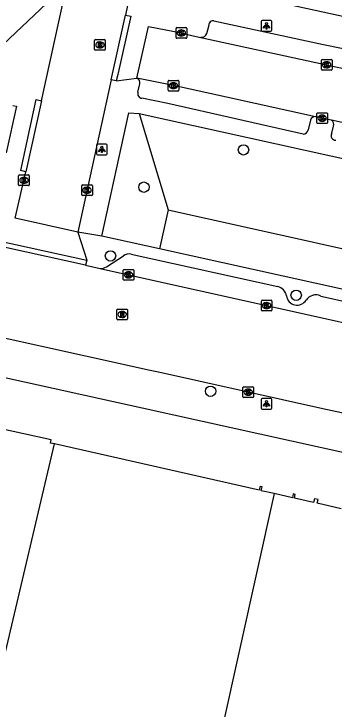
# Model space of a CAD drawing. Extents: x 162172 to 163187, y 382874 to 383684.
# Drawn here: x 162715 to 162745.1, y 383101.7 to 383167.1 of the extents above; entities that cross this region are included whole.
import ezdxf

# ---------------------------------------------------------------- set-up
doc = ezdxf.new("R2010")
doc.units = 0
for name, color, linetype in [('IMGEO_Boom', 7, 'Continuous'), ('IMGEO_Groenvoorziening', 7, 'Continuous'), ('IMGEO_Kolk', 7, 'Continuous'), ('IMGEO_Lichtpunt', 7, 'Continuous'), ('IMGEO_Pand', 7, 'Continuous'), ('IMGEO_Rijbaan_lokaal_open', 7, 'Continuous'), ('IMGEO_Rioolput', 7, 'Continuous'), ('IMGEO_Voetpad_open', 7, 'Continuous')]:
    doc.layers.add(name, color=color, linetype=linetype)

msp = doc.modelspace()

# ---------------------------------------------------------------- linework, layer by layer
at = {"layer": 'IMGEO_Boom'}
for centre in [(162736.61, 383154.34), (162727.245, 383150.83), (162724.105, 383144.362), (162741.558, 383140.661), (162733.514, 383131.626)]:
    msp.add_circle(centre, 0.489, dxfattribs=at)
at = {"layer": 'IMGEO_Groenvoorziening'}
for points in [[(162726.801, 383157.757), (162729.541, 383148.699)], [(162729.541, 383148.699), (162728.727, 383145.028)], [(162729.541, 383148.699), (162757.134, 383142.554), (162758.721, 383142.201)]]:
    msp.add_lwpolyline(points, dxfattribs=at)
at = {"layer": 'IMGEO_Kolk'}
for p, q in [((162730.268, 383164.918), (162730.268, 383165.77)), ((162730.343, 383165.844), (162731.195, 383165.844)), ((162730.756, 383165.624), (162730.781, 383165.624)), ((162731.269, 383165.77), (162731.269, 383164.918)), ((162731.195, 383164.844), (162730.343, 383164.844)), ((162730.779, 383165.064), (162730.754, 383165.064)), ((162744.002, 383162.845), (162744.854, 383162.845)), ((162743.927, 383161.919), (162743.927, 383162.771)), ((162744.415, 383162.625), (162744.44, 383162.625)), ((162744.928, 383162.771), (162744.928, 383161.919)), ((162744.854, 383161.845), (162744.002, 383161.845)), ((162744.438, 383162.065), (162744.413, 383162.065)), ((162729.597, 383160.879), (162730.449, 383160.879)), ((162729.522, 383159.953), (162729.522, 383160.805)), ((162730.01, 383160.659), (162730.035, 383160.659)), ((162730.523, 383160.805), (162730.523, 383159.953)), ((162730.449, 383159.879), (162729.597, 383159.879)), ((162730.033, 383160.099), (162730.008, 383160.099)), ((162743.503, 383156.895), (162743.503, 383157.747)), ((162743.578, 383157.821), (162744.43, 383157.821)), ((162743.991, 383157.601), (162744.016, 383157.601)), ((162744.504, 383157.747), (162744.504, 383156.895)), ((162744.014, 383157.041), (162743.989, 383157.041)), ((162744.43, 383156.821), (162743.578, 383156.821)), ((162715.471, 383151.051), (162715.471, 383151.903)), ((162715.546, 383151.977), (162716.398, 383151.977)), ((162715.959, 383151.757), (162715.984, 383151.757)), ((162716.472, 383151.903), (162716.472, 383151.051)), ((162715.982, 383151.197), (162715.957, 383151.197)), ((162716.398, 383150.977), (162715.546, 383150.977)), ((162721.398, 383150.117), (162721.398, 383150.969)), ((162721.473, 383151.043), (162722.325, 383151.043)), ((162721.886, 383150.823), (162721.911, 383150.823)), ((162722.399, 383150.969), (162722.399, 383150.117)), ((162722.325, 383150.043), (162721.473, 383150.043)), ((162721.909, 383150.263), (162721.884, 383150.263)), ((162725.303, 383142.153), (162725.303, 383143.005)), ((162725.378, 383143.079), (162726.23, 383143.079)), ((162725.791, 383142.859), (162725.816, 383142.859)), ((162726.304, 383143.005), (162726.304, 383142.153)), ((162726.23, 383142.079), (162725.378, 383142.079)), ((162725.814, 383142.299), (162725.789, 383142.299)), ((162738.284, 383139.261), (162738.284, 383140.113)), ((162738.359, 383140.187), (162739.211, 383140.187)), ((162738.772, 383139.967), (162738.797, 383139.967)), ((162739.285, 383140.113), (162739.285, 383139.261)), ((162738.795, 383139.407), (162738.77, 383139.407)), ((162739.211, 383139.187), (162738.359, 383139.187)), ((162736.554, 383131.11), (162736.554, 383131.962)), ((162736.629, 383132.036), (162737.481, 383132.036)), ((162737.042, 383131.816), (162737.067, 383131.816)), ((162737.555, 383131.962), (162737.555, 383131.11)), ((162737.481, 383131.036), (162736.629, 383131.036)), ((162737.065, 383131.256), (162737.04, 383131.256))]:
    msp.add_line(p, q, dxfattribs=at)
for points in [[(162730.268, 383164.918), (162730.268, 383165.77)], [(162730.343, 383165.844), (162731.195, 383165.844)], [(162730.589, 383165.544), (162730.712, 383165.544), (162730.712, 383165.393), (162730.842, 383165.544), (162731.006, 383165.544), (162730.86, 383165.393), (162731.013, 383165.144), (162730.861, 383165.144), (162730.776, 383165.308), (162730.712, 383165.241), (162730.712, 383165.144), (162730.589, 383165.144), (162730.589, 383165.544)], [(162731.269, 383165.77), (162731.269, 383164.918)], [(162731.195, 383164.844), (162730.343, 383164.844)], [(162744.002, 383162.845), (162744.854, 383162.845)], [(162743.927, 383161.919), (162743.927, 383162.771)], [(162744.248, 383162.545), (162744.371, 383162.545), (162744.371, 383162.394), (162744.501, 383162.545), (162744.665, 383162.545), (162744.519, 383162.394), (162744.672, 383162.145), (162744.52, 383162.145), (162744.435, 383162.309), (162744.371, 383162.242), (162744.371, 383162.145), (162744.248, 383162.145), (162744.248, 383162.545)], [(162744.928, 383162.771), (162744.928, 383161.919)], [(162744.854, 383161.845), (162744.002, 383161.845)], [(162729.597, 383160.879), (162730.449, 383160.879)], [(162729.522, 383159.953), (162729.522, 383160.805)], [(162729.843, 383160.579), (162729.966, 383160.579), (162729.966, 383160.428), (162730.096, 383160.579), (162730.26, 383160.579), (162730.114, 383160.428), (162730.267, 383160.179), (162730.115, 383160.179), (162730.03, 383160.343), (162729.966, 383160.276), (162729.966, 383160.179), (162729.843, 383160.179), (162729.843, 383160.579)], [(162730.523, 383160.805), (162730.523, 383159.953)], [(162730.449, 383159.879), (162729.597, 383159.879)], [(162743.503, 383156.895), (162743.503, 383157.747)], [(162743.578, 383157.821), (162744.43, 383157.821)], [(162744.504, 383157.747), (162744.504, 383156.895)], [(162743.824, 383157.521), (162743.947, 383157.521), (162743.947, 383157.37), (162744.077, 383157.521), (162744.241, 383157.521), (162744.095, 383157.37), (162744.248, 383157.121), (162744.096, 383157.121), (162744.011, 383157.285), (162743.947, 383157.218), (162743.947, 383157.121), (162743.824, 383157.121), (162743.824, 383157.521)], [(162744.43, 383156.821), (162743.578, 383156.821)], [(162715.471, 383151.051), (162715.471, 383151.903)], [(162715.546, 383151.977), (162716.398, 383151.977)], [(162716.472, 383151.903), (162716.472, 383151.051)], [(162715.792, 383151.677), (162715.915, 383151.677), (162715.915, 383151.526), (162716.045, 383151.677), (162716.209, 383151.677), (162716.063, 383151.526), (162716.216, 383151.277), (162716.064, 383151.277), (162715.979, 383151.441), (162715.915, 383151.374), (162715.915, 383151.277), (162715.792, 383151.277), (162715.792, 383151.677)], [(162716.398, 383150.977), (162715.546, 383150.977)], [(162721.398, 383150.117), (162721.398, 383150.969)], [(162721.473, 383151.043), (162722.325, 383151.043)], [(162721.719, 383150.743), (162721.842, 383150.743), (162721.842, 383150.592), (162721.972, 383150.743), (162722.136, 383150.743), (162721.99, 383150.592), (162722.143, 383150.343), (162721.991, 383150.343), (162721.906, 383150.507), (162721.842, 383150.44), (162721.842, 383150.343), (162721.719, 383150.343), (162721.719, 383150.743)], [(162722.399, 383150.969), (162722.399, 383150.117)], [(162722.325, 383150.043), (162721.473, 383150.043)], [(162725.303, 383142.153), (162725.303, 383143.005)], [(162725.378, 383143.079), (162726.23, 383143.079)], [(162725.624, 383142.779), (162725.747, 383142.779), (162725.747, 383142.628), (162725.877, 383142.779), (162726.041, 383142.779), (162725.895, 383142.628), (162726.048, 383142.379), (162725.896, 383142.379), (162725.811, 383142.543), (162725.747, 383142.476), (162725.747, 383142.379), (162725.624, 383142.379), (162725.624, 383142.779)], [(162726.304, 383143.005), (162726.304, 383142.153)], [(162726.23, 383142.079), (162725.378, 383142.079)], [(162738.284, 383139.261), (162738.284, 383140.113)], [(162738.359, 383140.187), (162739.211, 383140.187)], [(162739.285, 383140.113), (162739.285, 383139.261)], [(162738.605, 383139.887), (162738.728, 383139.887), (162738.728, 383139.736), (162738.858, 383139.887), (162739.022, 383139.887), (162738.876, 383139.736), (162739.029, 383139.487), (162738.877, 383139.487), (162738.792, 383139.651), (162738.728, 383139.584), (162738.728, 383139.487), (162738.605, 383139.487), (162738.605, 383139.887)], [(162739.211, 383139.187), (162738.359, 383139.187)], [(162736.554, 383131.11), (162736.554, 383131.962)], [(162736.629, 383132.036), (162737.481, 383132.036)], [(162736.875, 383131.736), (162736.998, 383131.736), (162736.998, 383131.585), (162737.128, 383131.736), (162737.292, 383131.736), (162737.146, 383131.585), (162737.299, 383131.336), (162737.147, 383131.336), (162737.062, 383131.5), (162736.998, 383131.433), (162736.998, 383131.336), (162736.875, 383131.336), (162736.875, 383131.736)], [(162737.555, 383131.962), (162737.555, 383131.11)], [(162737.481, 383131.036), (162736.629, 383131.036)]]:
    msp.add_lwpolyline(points, dxfattribs=at)
for centre, start, end in [((162730.345, 383165.768), 91.55205, 178.44795), ((162730.345, 383165.768), 91.55205, 178.44795), ((162731.193, 383165.768), 1.55205, 88.44795), ((162731.193, 383165.768), 1.55205, 88.44795), ((162730.345, 383164.92), 181.55205, 268.44795), ((162730.345, 383164.92), 181.55205, 268.44795), ((162731.193, 383164.92), 271.55205, 358.44795), ((162731.193, 383164.92), 271.55205, 358.44795), ((162744.004, 383162.769), 91.55205, 178.44795), ((162744.004, 383162.769), 91.55205, 178.44795), ((162744.852, 383162.769), 1.55205, 88.44795), ((162744.852, 383162.769), 1.55205, 88.44795), ((162744.004, 383161.921), 181.55205, 268.44795), ((162744.004, 383161.921), 181.55205, 268.44795), ((162744.852, 383161.921), 271.55205, 358.44795), ((162744.852, 383161.921), 271.55205, 358.44795), ((162729.599, 383160.803), 91.55205, 178.44795), ((162729.599, 383160.803), 91.55205, 178.44795), ((162730.447, 383160.803), 1.55205, 88.44795), ((162730.447, 383160.803), 1.55205, 88.44795), ((162729.599, 383159.955), 181.55205, 268.44795), ((162729.599, 383159.955), 181.55205, 268.44795), ((162730.447, 383159.955), 271.55205, 358.44795), ((162730.447, 383159.955), 271.55205, 358.44795), ((162743.58, 383157.745), 91.55205, 178.44795), ((162743.58, 383157.745), 91.55205, 178.44795), ((162744.428, 383157.745), 1.55205, 88.44795), ((162744.428, 383157.745), 1.55205, 88.44795), ((162743.58, 383156.897), 181.55205, 268.44795), ((162743.58, 383156.897), 181.55205, 268.44795), ((162744.428, 383156.897), 271.55205, 358.44795), ((162744.428, 383156.897), 271.55205, 358.44795), ((162715.548, 383151.901), 91.55205, 178.44795), ((162715.548, 383151.901), 91.55205, 178.44795), ((162716.396, 383151.901), 1.55205, 88.44795), ((162716.396, 383151.901), 1.55205, 88.44795), ((162715.548, 383151.053), 181.55205, 268.44795), ((162715.548, 383151.053), 181.55205, 268.44795), ((162716.396, 383151.053), 271.55205, 358.44795), ((162716.396, 383151.053), 271.55205, 358.44795), ((162721.475, 383150.967), 91.55205, 178.44795), ((162721.475, 383150.967), 91.55205, 178.44795), ((162722.323, 383150.967), 1.55205, 88.44795), ((162722.323, 383150.967), 1.55205, 88.44795), ((162721.475, 383150.119), 181.55205, 268.44795), ((162721.475, 383150.119), 181.55205, 268.44795), ((162722.323, 383150.119), 271.55205, 358.44795), ((162722.323, 383150.119), 271.55205, 358.44795), ((162725.38, 383143.003), 91.55205, 178.44795), ((162725.38, 383143.003), 91.55205, 178.44795), ((162726.228, 383143.003), 1.55205, 88.44795), ((162726.228, 383143.003), 1.55205, 88.44795), ((162725.38, 383142.155), 181.55205, 268.44795), ((162725.38, 383142.155), 181.55205, 268.44795), ((162726.228, 383142.155), 271.55205, 358.44795), ((162726.228, 383142.155), 271.55205, 358.44795), ((162738.361, 383140.111), 91.55205, 178.44795), ((162738.361, 383140.111), 91.55205, 178.44795), ((162739.209, 383140.111), 1.55205, 88.44795), ((162739.209, 383140.111), 1.55205, 88.44795), ((162738.361, 383139.263), 181.55205, 268.44795), ((162738.361, 383139.263), 181.55205, 268.44795), ((162739.209, 383139.263), 271.55205, 358.44795), ((162739.209, 383139.263), 271.55205, 358.44795), ((162736.631, 383131.96), 91.55205, 178.44795), ((162736.631, 383131.96), 91.55205, 178.44795), ((162737.479, 383131.96), 1.55205, 88.44795), ((162737.479, 383131.96), 1.55205, 88.44795), ((162736.631, 383131.112), 181.55205, 268.44795), ((162736.631, 383131.112), 181.55205, 268.44795), ((162737.479, 383131.112), 271.55205, 358.44795), ((162737.479, 383131.112), 271.55205, 358.44795)]:
    msp.add_arc(centre, 0.0765, start, end, dxfattribs=at)
for centre, major_axis, ratio, start_param, end_param in [((162730.755, 383165.344), (-0.387, 0.002), 0.722429, 4.712389, 7.853982), ((162730.78, 383165.344), (-0.39, 0.002), 0.717154, 1.570796, 4.712389), ((162744.414, 383162.345), (-0.387, 0.002), 0.722429, 4.712389, 7.853982), ((162744.439, 383162.345), (-0.39, 0.002), 0.717154, 1.570796, 4.712389), ((162730.009, 383160.379), (-0.387, 0.002), 0.722429, 4.712389, 7.853982), ((162730.034, 383160.379), (-0.39, 0.002), 0.717154, 1.570796, 4.712389), ((162743.99, 383157.321), (-0.387, 0.002), 0.722429, 4.712389, 7.853982), ((162744.015, 383157.321), (-0.39, 0.002), 0.717154, 1.570796, 4.712389), ((162715.958, 383151.477), (-0.387, 0.002), 0.722429, 4.712389, 7.853982), ((162715.983, 383151.477), (-0.39, 0.002), 0.717154, 1.570796, 4.712389), ((162721.885, 383150.543), (-0.387, 0.002), 0.722429, 4.712389, 7.853982), ((162721.91, 383150.543), (-0.39, 0.002), 0.717154, 1.570796, 4.712389), ((162725.79, 383142.579), (-0.387, 0.002), 0.722429, 4.712389, 7.853982), ((162725.815, 383142.579), (-0.39, 0.002), 0.717154, 1.570796, 4.712389), ((162738.771, 383139.687), (-0.387, 0.002), 0.722429, 4.712389, 7.853982), ((162738.796, 383139.687), (-0.39, 0.002), 0.717154, 1.570796, 4.712389), ((162737.041, 383131.536), (-0.387, 0.002), 0.722429, 4.712389, 7.853982), ((162737.066, 383131.536), (-0.39, 0.002), 0.717154, 1.570796, 4.712389)]:
    msp.add_ellipse(centre, major_axis=major_axis, ratio=ratio, start_param=start_param, end_param=end_param, dxfattribs=at)
at = {"layer": 'IMGEO_Lichtpunt'}
for p, q in [((162738.274, 383166.42), (162738.274, 383165.613)), ((162738.274, 383166.42), (162738.274, 383165.613)), ((162739.176, 383166.515), (162738.368, 383166.515)), ((162739.176, 383166.515), (162738.368, 383166.515)), ((162739.27, 383165.613), (162739.27, 383166.42)), ((162739.27, 383165.613), (162739.27, 383166.42)), ((162738.368, 383165.519), (162739.176, 383165.519)), ((162738.368, 383165.519), (162739.176, 383165.519)), ((162722.785, 383154.787), (162722.785, 383153.98)), ((162722.785, 383154.787), (162722.785, 383153.98)), ((162723.687, 383154.882), (162722.879, 383154.882)), ((162723.687, 383154.882), (162722.879, 383154.882)), ((162723.781, 383153.98), (162723.781, 383154.787)), ((162723.781, 383153.98), (162723.781, 383154.787)), ((162722.879, 383153.886), (162723.687, 383153.886)), ((162722.879, 383153.886), (162723.687, 383153.886)), ((162738.265, 383130.848), (162738.265, 383130.041)), ((162738.265, 383130.848), (162738.265, 383130.041)), ((162739.167, 383130.943), (162738.359, 383130.943)), ((162739.167, 383130.943), (162738.359, 383130.943)), ((162739.261, 383130.041), (162739.261, 383130.848)), ((162739.261, 383130.041), (162739.261, 383130.848)), ((162738.359, 383129.947), (162739.167, 383129.947)), ((162738.359, 383129.947), (162739.167, 383129.947))]:
    msp.add_line(p, q, dxfattribs=at)
for points in [[(162738.648, 383166.084), (162738.687, 383166.056), (162738.499, 383165.794), (162738.461, 383165.821), (162738.648, 383166.084)], [(162738.75, 383166.036), (162738.797, 383166.036), (162738.797, 383165.714), (162738.75, 383165.714), (162738.75, 383166.036)], [(162738.86, 383166.056), (162738.898, 383166.083), (162739.085, 383165.821), (162739.046, 383165.793), (162738.86, 383166.056)], [(162723.159, 383154.451), (162723.198, 383154.423), (162723.01, 383154.161), (162722.972, 383154.188), (162723.159, 383154.451)], [(162723.261, 383154.403), (162723.308, 383154.403), (162723.308, 383154.081), (162723.261, 383154.081), (162723.261, 383154.403)], [(162723.371, 383154.423), (162723.409, 383154.45), (162723.596, 383154.188), (162723.557, 383154.16), (162723.371, 383154.423)], [(162738.639, 383130.512), (162738.678, 383130.484), (162738.49, 383130.222), (162738.452, 383130.249), (162738.639, 383130.512)], [(162738.741, 383130.464), (162738.788, 383130.464), (162738.788, 383130.142), (162738.741, 383130.142), (162738.741, 383130.464)], [(162738.851, 383130.484), (162738.889, 383130.511), (162739.076, 383130.249), (162739.037, 383130.221), (162738.851, 383130.484)]]:
    msp.add_lwpolyline(points, dxfattribs=at)
for centre in [(162738.773, 383166.218), (162723.284, 383154.585), (162738.764, 383130.646)]:
    msp.add_circle(centre, 0.0994, dxfattribs=at)
for centre, start, end in [((162738.368, 383166.42), 90, 180), ((162738.368, 383166.42), 90, 180), ((162739.176, 383166.42), 0, 90), ((162739.176, 383166.42), 0, 90), ((162738.368, 383165.613), 180, 270), ((162738.368, 383165.613), 180, 270), ((162739.176, 383165.613), 270, 0), ((162739.176, 383165.613), 270, 360), ((162722.879, 383154.787), 90, 180), ((162722.879, 383154.787), 90, 180), ((162723.687, 383154.787), 0, 90), ((162723.687, 383154.787), 0, 90), ((162722.879, 383153.98), 180, 270), ((162722.879, 383153.98), 180, 270), ((162723.687, 383153.98), 270, 0), ((162723.687, 383153.98), 270, 360), ((162738.359, 383130.848), 90, 180), ((162738.359, 383130.848), 90, 180), ((162739.167, 383130.848), 0, 90), ((162739.167, 383130.848), 0, 90), ((162738.359, 383130.041), 180, 270), ((162738.359, 383130.041), 180, 270), ((162739.167, 383130.041), 270, 0), ((162739.167, 383130.041), 270, 360)]:
    msp.add_arc(centre, 0.0946, start, end, dxfattribs=at)
at = {"layer": 'IMGEO_Pand'}
for points in [[(162718.846, 383126.66), (162718.474, 383126.744), (162718.54, 383127.036), (162698.229, 383131.518)], [(162710.445, 383091.076), (162718.846, 383126.66)], [(162739.475, 383121.996), (162738.275, 383122.267), (162738.357, 383122.628), (162738.161, 383122.672), (162738.079, 383122.311), (162718.846, 383126.66)], [(162739.475, 383121.996), (162726.385, 383062.856)], [(162745.785, 383120.569), (162743.542, 383121.076), (162743.624, 383121.437), (162743.282, 383121.514), (162743.2, 383121.154), (162741.396, 383121.562), (162741.478, 383121.922), (162741.283, 383121.966), (162741.201, 383121.606), (162739.475, 383121.996)]]:
    msp.add_lwpolyline(points, dxfattribs=at)
at = {"layer": 'IMGEO_Rijbaan_lokaal_open'}
for points in [[(162725.556, 383173.167), (162725.711, 383170.959), (162725.756, 383169.512), (162725.753, 383169.405), (162725.709, 383167.926), (162725.521, 383167.025)], [(162717.621, 383158.967), (162719.685, 383168.388), (162720.332, 383171.339)], [(162724.159, 383160.942), (162725.521, 383167.025)], [(162726.58, 383161.079), (162727.678, 383165.963), (162730.774, 383165.342), (162731.885, 383165.083), (162732.589, 383164.93)], [(162732.589, 383164.93), (162749.898, 383161.148)], [(162724.159, 383160.942), (162721.042, 383146.61)], [(162743.362, 383157.464), (162735, 383159.308), (162730.017, 383160.386), (162726.58, 383161.079)], [(162717.621, 383158.967), (162716.16, 383152.285)], [(162714.915, 383158.524), (162715.262, 383158.448), (162714.298, 383154.074)], [(162744.873, 383157.13), (162743.584, 383157.415), (162743.362, 383157.464)], [(162761.601, 383153.44), (162744.873, 383157.13)], [(162721.042, 383146.61), (162715.139, 383147.923), (162716.16, 383152.285)], [(162721.765, 383143.486), (162712.48, 383145.52)], [(162721.765, 383143.486), (162723.126, 383143.173)], [(162723.126, 383143.173), (162768.216, 383133.132)], [(162755.641, 383127.484), (162744.065, 383129.98), (162728.619, 383133.41), (162727.833, 383133.583), (162721.75, 383134.924), (162713.235, 383136.801), (162706.867, 383138.202), (162700.537, 383139.594), (162692.671, 383141.349)]]:
    msp.add_lwpolyline(points, dxfattribs=at)
at = {"layer": 'IMGEO_Rioolput'}
for p, q in [((162722.614, 383163.792), (162722.614, 383164.644)), ((162722.689, 383164.718), (162723.541, 383164.718)), ((162723.102, 383164.498), (162723.127, 383164.498)), ((162723.615, 383164.644), (162723.615, 383163.792)), ((162723.541, 383163.718), (162722.689, 383163.718)), ((162723.125, 383163.938), (162723.1, 383163.938)), ((162724.78, 383139.35), (162725.632, 383139.35)), ((162724.705, 383138.424), (162724.705, 383139.276)), ((162725.193, 383139.13), (162725.218, 383139.13)), ((162725.706, 383139.276), (162725.706, 383138.424)), ((162725.632, 383138.35), (162724.78, 383138.35)), ((162725.216, 383138.57), (162725.191, 383138.57))]:
    msp.add_line(p, q, dxfattribs=at)
for points in [[(162722.614, 383163.792), (162722.614, 383164.644)], [(162722.689, 383164.718), (162723.541, 383164.718)], [(162723.203, 383164.416), (162722.951, 383164.418), (162722.951, 383164.018)], [(162722.951, 383164.018), (162723.075, 383164.018), (162723.075, 383164.18), (162723.086, 383164.18)], [(162723.129, 383164.337), (162723.075, 383164.337), (162723.075, 383164.256)], [(162723.075, 383164.256), (162723.127, 383164.256)], [(162723.133, 383164.151), (162723.204, 383164.018), (162723.344, 383164.018), (162723.279, 383164.144)], [(162723.615, 383164.644), (162723.615, 383163.792)], [(162723.541, 383163.718), (162722.689, 383163.718)], [(162724.78, 383139.35), (162725.632, 383139.35)], [(162724.705, 383138.424), (162724.705, 383139.276)], [(162725.294, 383139.048), (162725.042, 383139.05), (162725.042, 383138.65)], [(162725.042, 383138.65), (162725.166, 383138.65), (162725.166, 383138.812), (162725.177, 383138.812)], [(162725.22, 383138.969), (162725.166, 383138.969), (162725.166, 383138.888)], [(162725.166, 383138.888), (162725.218, 383138.888)], [(162725.224, 383138.783), (162725.295, 383138.65), (162725.435, 383138.65), (162725.37, 383138.776)], [(162725.706, 383139.276), (162725.706, 383138.424)], [(162725.632, 383138.35), (162724.78, 383138.35)]]:
    msp.add_lwpolyline(points, dxfattribs=at)
for centre, radius, start, end in [((162722.691, 383164.642), 0.0765, 91.55205, 178.44795), ((162722.691, 383164.642), 0.0765, 91.55205, 178.44795), ((162723.085, 383164.127), 0.0533, 26.02933, 88.69889), ((162723.111, 383164.445), 0.19, 274.7715, 282.96867), ((162723.135, 383164.241), 0.0964, 77.00612, 93.18647), ((162723.149, 383164.298), 0.0378, 276.66336, 79.67722), ((162723.202, 383164.306), 0.109, 350.36119, 89.41601), ((162723.2, 383164.306), 0.112, 277.58423, 350.98172), ((162723.184, 383164.091), 0.108, 29.51342, 73.79051), ((162723.539, 383164.642), 0.0765, 1.55205, 88.44795), ((162723.539, 383164.642), 0.0765, 1.55205, 88.44795), ((162722.691, 383163.794), 0.0765, 181.55205, 268.44795), ((162722.691, 383163.794), 0.0765, 181.55205, 268.44795), ((162723.539, 383163.794), 0.0765, 271.55205, 358.44795), ((162723.539, 383163.794), 0.0765, 271.55205, 358.44795), ((162724.782, 383139.274), 0.0765, 91.55205, 178.44795), ((162724.782, 383139.274), 0.0765, 91.55205, 178.44795), ((162725.63, 383139.274), 0.0765, 1.55205, 88.44795), ((162725.63, 383139.274), 0.0765, 1.55205, 88.44795), ((162725.176, 383138.759), 0.0533, 26.02933, 88.69889), ((162725.202, 383139.077), 0.19, 274.7715, 282.96867), ((162725.226, 383138.873), 0.0964, 77.00612, 93.18647), ((162725.24, 383138.93), 0.0378, 276.66336, 79.67722), ((162725.293, 383138.938), 0.109, 350.36119, 89.41601), ((162725.291, 383138.938), 0.112, 277.58423, 350.98172), ((162725.275, 383138.723), 0.108, 29.51342, 73.79051), ((162724.782, 383138.426), 0.0765, 181.55205, 268.44795), ((162724.782, 383138.426), 0.0765, 181.55205, 268.44795), ((162725.63, 383138.426), 0.0765, 271.55205, 358.44795), ((162725.63, 383138.426), 0.0765, 271.55205, 358.44795)]:
    msp.add_arc(centre, radius, start, end, dxfattribs=at)
for centre, major_axis, ratio, start_param, end_param in [((162723.101, 383164.218), (-0.387, 0.002), 0.722429, 4.712389, 7.853982), ((162723.126, 383164.218), (-0.39, 0.002), 0.717154, 1.570796, 4.712389), ((162725.192, 383138.85), (-0.387, 0.002), 0.722429, 4.712389, 7.853982), ((162725.217, 383138.85), (-0.39, 0.002), 0.717154, 1.570796, 4.712389)]:
    msp.add_ellipse(centre, major_axis=major_axis, ratio=ratio, start_param=start_param, end_param=end_param, dxfattribs=at)
at = {"layer": 'IMGEO_Voetpad_open'}
for points in [[(162687.285, 383169.49), (162713.429, 383163.736), (162718.079, 383168.119), (162717.838, 383171.191)], [(162772.85, 383161.022), (162770.835, 383161.462), (162730.7, 383170.234)], [(162725.521, 383167.025), (162726.008, 383166.916), (162724.782, 383161.441), (162724.646, 383160.833)], [(162733.15, 383165.288), (162733.34, 383165.995), (162733.421, 383166.283)], [(162733.812, 383166.484), (162744.13, 383164.261), (162749.197, 383163.223)], [(162724.646, 383160.833), (162724.159, 383160.942)], [(162724.646, 383160.833), (162726.58, 383161.079)], [(162726.68, 383159.761), (162726.863, 383160.546)], [(162716.16, 383152.285), (162715.672, 383152.391), (162717.133, 383159.073), (162717.621, 383158.967)], [(162742.216, 383155.818), (162729.503, 383158.69), (162727.057, 383159.194)], [(162723.293, 383146.233), (162725.818, 383157.824), (162726.801, 383157.757)], [(162726.801, 383157.757), (162760.411, 383150.342)], [(162742.916, 383157.14), (162742.698, 383156.225)], [(162744.917, 383155.917), (162745.056, 383156.561)], [(162723.293, 383146.233), (162721.042, 383146.61)], [(162721.042, 383146.61), (162721.871, 383143.974)], [(162712.48, 383145.52), (162712.586, 383146.008), (162721.871, 383143.974)], [(162728.727, 383145.028), (162723.293, 383146.233)], [(162726.063, 383144.515), (162739.848, 383141.49)], [(162757.914, 383138.559), (162728.727, 383145.028)], [(162663.396, 383144.154), (162754.882, 383123.923)], [(162721.871, 383143.974), (162721.765, 383143.486)], [(162723.721, 383143.344), (162725.321, 383144.361)], [(162743.863, 383140.582), (162756.625, 383137.76)]]:
    msp.add_lwpolyline(points, dxfattribs=at)
for centre, radius, start, end in [((162733.717, 383166.187), 0.312, 72.32714, 162.08522), ((162732.674, 383165.416), 0.493, 260.08171, 345.00594), ((162726.431, 383160.658), 0.446, 345.43269, 70.50005), ((162727.092, 383159.626), 0.433, 161.86102, 265.37908), ((162743.336, 383157.031), 0.434, 86.53362, 165.45999), ((162744.665, 383156.749), 0.434, 334.33041, 61.32692), ((162742.142, 383156.395), 0.582, 277.348, 343.00739), ((162745.265, 383155.673), 0.425, 144.98155, 272.71902), ((162725.832, 383143.762), 0.788, 72.98315, 130.46708), ((162723.219, 383143.971), 0.803, 263.37516, 308.69361), ((162739.455, 383140.312), 1.242, 13.71113, 71.56751), ((162741.644, 383140.713), 0.988, 186.19767, 329.06997), ((162743.395, 383139.6), 1.088, 64.51675, 146.21245)]:
    msp.add_arc(centre, radius, start, end, dxfattribs=at)

doc.saveas('drawing.dxf')
